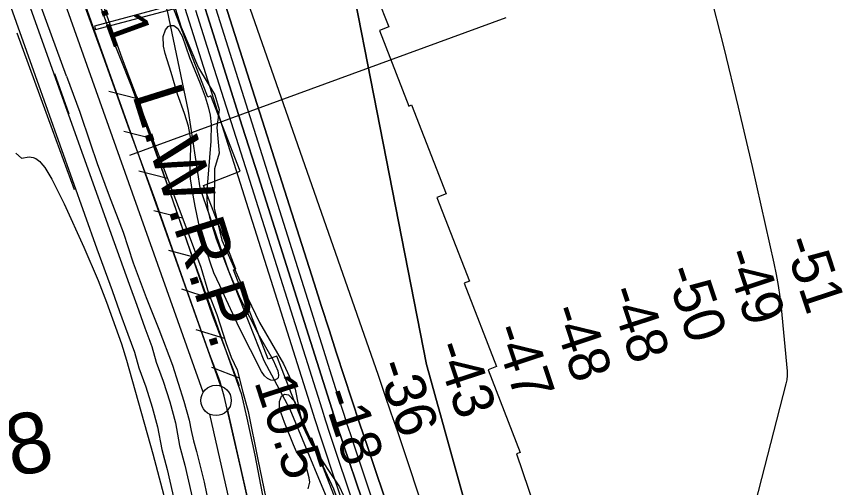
# Model space of a CAD drawing. Extents: x 3715084 to 3753216, y 488173 to 513963.
# Drawn here: x 3731562 to 3732911, y 508089 to 508865 of the extents above; entities that cross this region are included whole.
import ezdxf

# ---------------------------------------------------------------- set-up
doc = ezdxf.new("R2010")
doc.units = 0
for name, color, linetype in [('V-CHAN-DOCK', 7, 'Continuous'), ('V-FLOD-BASE', 7, 'Continuous'), ('V-LEVE-TOET', 7, 'Continuous'), ('V-RIVR-EDGE', 7, 'Continuous'), ('V-RIVR-RANG', 7, 'Continuous'), ('V-ROAD-CNTR', 7, 'Continuous'), ('V-RRAP-FSHR', 7, 'Continuous'), ('V-RRAP-RVMT', 7, 'Continuous'), ('V-SITE-VEGE', 7, 'Continuous'), ('V-SURV-IDEN', 7, 'Continuous'), ('V-SURV-LINE', 7, 'Continuous'), ('V-TOPO-DPTH', 7, 'Continuous'), ('V-TOPO-MAJR', 7, 'Continuous'), ('V-TOPO-MINR', 7, 'Continuous'), ('V-TOPO-SHOR', 7, 'Continuous'), ('V-TOPO-WATR', 7, 'Continuous'), ('V-TOPO-WATR-IDEN', 7, 'Continuous')]:
    doc.layers.add(name, color=color, linetype=linetype)

msp = doc.modelspace()

# ---------------------------------------------------------------- linework, layer by layer
at = {"layer": 'V-CHAN-DOCK'}
msp.add_lwpolyline([(3731692.1, 508843.2), (3731828.9, 508879.4), (3731857.3, 508884.5), (3731852.4, 508903.5), (3731821.5, 508891.7), (3731821.2, 508884.2), (3731690.4, 508848.7), (3731692.1, 508843.2)], dxfattribs=at)
at = {"layer": 'V-FLOD-BASE'}
msp.add_lwpolyline([(3732204, 506919.5), (3732183.6, 507011.7), (3732158.8, 507119.7), (3732134.1, 507228.6), (3732106.1, 507353.4), (3732080.9, 507460.9), (3732058.6, 507563.5), (3732033, 507676.4), (3732014.5, 507769.5), (3732007.4, 507800.1), (3731989.7, 507869.2), (3731959.3, 507995.4), (3731931.7, 508120.7), (3731904.2, 508239.5), (3731897, 508264.7), (3731880.6, 508307.6), (3731840.2, 508420.7), (3731789.7, 508564.8), (3731745.9, 508684.3), (3731706.9, 508793.4), (3731677.5, 508874.8), (3731646.2, 508962.7), (3731621.7, 509030.8)], dxfattribs=at)
at = {"layer": 'V-LEVE-TOET'}
for points in [[(3731634.8, 509068.6), (3731664.1, 508981.7), (3731695.9, 508892.9), (3731715.6, 508839.1), (3731750.8, 508750.7), (3731786, 508655.9), (3731814.4, 508575.4), (3731847.6, 508480.7), (3731890.4, 508361.7), (3731914, 508294.6), (3731931.8, 508244.2), (3731941.3, 508203.3), (3731954.6, 508142.6), (3731966.8, 508079.5), (3731987.2, 507984.9), (3731998.2, 507940.5), (3732011.5, 507885.2), (3732033, 507802.4), (3732040.6, 507774.3), (3732048.6, 507721.5), (3732073.7, 507601.7), (3732098.4, 507497.7), (3732118.3, 507404.5), (3732148.1, 507280.5)], [(3731644.6, 508766.8), (3731611.4, 508856.7), (3731571.8, 508965.6)], [(3731644.6, 508766.8), (3731666.3, 508707.1), (3731683.6, 508656.7), (3731695.2, 508622.7), (3731714.9, 508569.3), (3731737.5, 508509.6), (3731754.4, 508459.3), (3731775.6, 508402), (3731796.3, 508349.7), (3731818.9, 508290.9), (3731837.6, 508231.2), (3731846.3, 508200.1), (3731849.6, 508182.9), (3731853.4, 508166.1), (3731858.6, 508148.3), (3731871, 508098), (3731886.7, 508023.6)]]:
    msp.add_lwpolyline(points, dxfattribs=at)
at = {"layer": 'V-RIVR-EDGE'}
msp.add_lwpolyline([(3731819.9, 508889.1), (3731833, 508847), (3731861.7, 508780.3), (3731888.6, 508735.8), (3731895.7, 508711.8), (3731892.1, 508681.8), (3731895.6, 508639.8), (3731888.3, 508614), (3731887.5, 508549.1), (3731900, 508496.3), (3731935.8, 508415.7), (3731962.1, 508361), (3732001.6, 508293.1), (3732020.7, 508251), (3732032.5, 508192.2), (3732047.5, 508160.9), (3732075.6, 508117), (3732094.1, 508090.6), (3732106.1, 508064.1)], dxfattribs=at)
at = {"layer": 'V-RIVR-RANG'}
msp.add_line((3731748.5, 508636.7), (3732368.5, 508862.9), dxfattribs=at)
at = {"layer": 'V-ROAD-CNTR'}
for points in [[(3731461.5, 509134.9), (3731484, 509071.6), (3731592.9, 508767.9), (3731694.4, 508482.5), (3731719.5, 508413.9), (3731731.7, 508379.3), (3731745.2, 508341.6), (3731756.2, 508312.1), (3731763.6, 508286.3), (3731775.1, 508254.9), (3731785.6, 508221.6), (3731794.5, 508189.1), (3731801.2, 508151.8), (3731810, 508119.1), (3731885.4, 507789.6)], [(3731512.3, 509081.7), (3731621.1, 508778), (3731722.7, 508492.7), (3731747.7, 508424.1), (3731760, 508389.4), (3731773.4, 508351.9), (3731784.7, 508321.5), (3731792.2, 508295.6), (3731803.5, 508264.5), (3731814.4, 508230.1), (3731823.8, 508195.7), (3731830.5, 508158.4), (3731839.1, 508126.3), (3731918.7, 507778.6)]]:
    msp.add_lwpolyline(points, dxfattribs=at)
at = {"layer": 'V-RRAP-FSHR'}
for p, q in [((3731761.3, 508729.1), (3731713.9, 508741.2)), ((3731786, 508663.6), (3731738.7, 508675.7)), ((3731810.8, 508598.1), (3731763.4, 508610.2)), ((3731835.5, 508532.7), (3731788.2, 508544.7)), ((3731860.1, 508467.1), (3731812.8, 508479.3)), ((3731880.9, 508400.3), (3731834.6, 508416)), ((3731904.6, 508334.5), (3731857.9, 508348.6)), ((3731929.1, 508269.1), (3731883.6, 508286.7))]:
    msp.add_line(p, q, dxfattribs=at)
for points in [[(3730590.5, 511915.5), (3730640.5, 511810.1), (3730674.7, 511749.4), (3730942.4, 511229.9), (3731087.9, 510898.6), (3731152.8, 510769.6), (3731285.7, 510474.7), (3731364.4, 510257.4), (3731589.4, 509649.7), (3731673.3, 509366.3), (3731711.1, 509159.8), (3731810.3, 508873.9), (3731844.6, 508709.1), (3731864, 508582.5), (3731911.6, 508444.4), (3731969.6, 508298.6), (3732012.2, 508218.2), (3732090.6, 508029.4), (3732177.2, 507789.4), (3732249.3, 507529.5), (3732381.1, 506955.7), (3732463.5, 506674), (3732519.3, 506357.3)], [(3731637.5, 509072.7), (3731736.3, 508795), (3731836, 508531.4), (3731865.8, 508451.9), (3731878.2, 508409.4), (3731891.7, 508373.9), (3731907.3, 508326.3), (3731915.4, 508303.8), (3731925.7, 508283), (3731934.7, 508246.4), (3731943.4, 508214.2), (3731959.4, 508135.1), (3731995, 507962.9), (3732036.4, 507788.6), (3732066.1, 507643), (3732107.3, 507458.5), (3732130.4, 507352), (3732157.5, 507253.1), (3732197.3, 507071.6), (3732242.4, 506868.7), (3732312, 506562.1), (3732376.6, 506272.2), (3732407.1, 506143.7)], [(3731760.2, 508732.8), (3731761.8, 508728.2), (3731884, 508373.6), (3731928.5, 508257.1)]]:
    msp.add_lwpolyline(points, dxfattribs=at)
at = {"layer": 'V-RRAP-RVMT'}
for p, q in [((3732118.3, 508994), (3732175.1, 508847.6)), ((3731877.2, 508732.1), (3731820.4, 508878.5)), ((3732175.1, 508847.6), (3732159.7, 508841.5)), ((3732159.7, 508841.5), (3732207.8, 508717.4)), ((3731882.3, 508734), (3731877.2, 508732.1)), ((3731930.4, 508609.9), (3731882.3, 508734)), ((3732207.8, 508717.4), (3732212.6, 508719.3)), ((3732212.6, 508719.3), (3732269.4, 508572.7)), ((3731870, 508586.4), (3731930.4, 508609.9)), ((3731923.2, 508449), (3731870, 508586.4)), ((3732269.4, 508572.7), (3732254.4, 508566.9)), ((3732254.4, 508566.9), (3732307.9, 508428.8)), ((3731919.2, 508447.5), (3731923.2, 508449)), ((3731976.3, 508300.3), (3731919.2, 508447.5)), ((3732307.9, 508428.8), (3732299.4, 508425.5)), ((3732299.4, 508425.5), (3732352.5, 508288.6)), ((3731990.6, 508305.7), (3731976.3, 508300.3)), ((3732043.7, 508168.8), (3731990.6, 508305.7)), ((3732352.5, 508288.6), (3732338.7, 508283.2)), ((3732338.7, 508283.2), (3732391.5, 508147.1)), ((3732048.3, 508170.6), (3732043.7, 508168.8)), ((3732101.1, 508034.5), (3732048.3, 508170.6)), ((3732391.5, 508147.1), (3732385.5, 508144.8)), ((3732385.5, 508144.8), (3732432.4, 508006.8))]:
    msp.add_line(p, q, dxfattribs=at)
at = {"layer": 'V-SITE-VEGE'}
for p, q in [((3731561.1, 508639.8), (3731570.4, 508631.6)), ((3731570.4, 508631.6), (3731583.2, 508633.5)), ((3731583.2, 508633.5), (3731589.7, 508632.8)), ((3731589.7, 508632.8), (3731594.1, 508630.9)), ((3731594.1, 508630.9), (3731600.5, 508626)), ((3731600.5, 508626), (3731602.4, 508624.1)), ((3731602.4, 508624.1), (3731605.6, 508620.2)), ((3731605.6, 508620.2), (3731608.7, 508616.1)), ((3731608.7, 508616.1), (3731620.4, 508596.8)), ((3731620.4, 508596.8), (3731640.8, 508556.4)), ((3731640.8, 508556.4), (3731672.8, 508485.2)), ((3731672.8, 508485.2), (3731696.4, 508430.3)), ((3731696.4, 508430.3), (3731710.1, 508394.4)), ((3731710.1, 508394.4), (3731734.8, 508325.8)), ((3731734.8, 508325.8), (3731743.2, 508298.9)), ((3731743.2, 508298.9), (3731786.7, 508144.5)), ((3731786.7, 508144.5), (3731818.6, 508023.4))]:
    msp.add_line(p, q, dxfattribs=at)
msp.add_lwpolyline([(3731965.6, 508280.1), (3731929.5, 508351.6), (3731907.3, 508398.9), (3731896.8, 508421.9), (3731886.9, 508442.7), (3731881.4, 508458.4), (3731877.1, 508472.3), (3731874.1, 508484.5), (3731869.5, 508499.3), (3731862.5, 508523.2), (3731856.1, 508552.5), (3731851.9, 508576.4), (3731848.6, 508597.7), (3731847.9, 508621.6), (3731849, 508646.7), (3731849.1, 508662.7), (3731845.2, 508684.4), (3731838.8, 508705.2), (3731827.2, 508736.7), (3731816.5, 508772.8), (3731806.7, 508804), (3731804.3, 508815.9), (3731803.8, 508831.6), (3731807.6, 508842.9), (3731812.1, 508848.2), (3731815.5, 508850.1), (3731821.2, 508850), (3731828, 508845.2), (3731834.8, 508832.3), (3731846.8, 508797.1), (3731864.6, 508754.2), (3731872.6, 508732.5), (3731877.5, 508715.8), (3731880.9, 508702.3), (3731882.6, 508686.9), (3731881.8, 508659.3), (3731876.1, 508585.6), (3731875.6, 508562.1), (3731877.4, 508545.1), (3731880.1, 508534.4), (3731891.1, 508498.5), (3731910.5, 508446.9), (3731930.2, 508400.6), (3731961.4, 508339.1), (3731984.6, 508298.8), (3731992.3, 508281.5), (3731993.5, 508274.2), (3731992.8, 508270.1), (3731991.2, 508268), (3731986.5, 508265.5), (3731980.6, 508266.2), (3731975.6, 508269), (3731970.6, 508273.2)], close=True, dxfattribs=at)
for points in [[(3732003.3, 508196.5), (3731995.3, 508219.1), (3731995.1, 508231.1), (3731998.3, 508239.8), (3732003.4, 508243.2), (3732009.9, 508241.6), (3732019.6, 508231.2), (3732038.4, 508185.2), (3732084.3, 508086.9), (3732116, 508001.3), (3732144.1, 507917.6), (3732188.1, 507802.3), (3732201.8, 507752.9), (3732220.7, 507681.5), (3732234.5, 507609.9), (3732256.9, 507506.4), (3732295.7, 507378.7), (3732320, 507297.1)], [(3732042.3, 508087.3), (3732044.9, 508097.9), (3732044, 508105.1), (3732040.6, 508117.7), (3732035.1, 508131.6), (3732023.3, 508148), (3732018.4, 508159.6), (3732003.3, 508196.5)]]:
    msp.add_lwpolyline(points, dxfattribs=at)
at = {"layer": 'V-SURV-LINE'}
for points in [[(3731428.5, 509576.7), (3731898, 508256.4)], [(3731869.7, 508246.4), (3731400.3, 509566.6)], [(3731909.6, 508216.4), (3732408.1, 506016.1)], [(3732378.9, 506009.5), (3731880.4, 508209.8)]]:
    msp.add_lwpolyline(points, dxfattribs=at)
msp.add_circle((3731890.6, 508232.6), 25, dxfattribs=at)
at = {"layer": 'V-TOPO-DPTH'}
for points in [[(3732498.9, 507316.7), (3732488.5, 507359.2), (3732487.2, 507364.3), (3732477.4, 507404.3), (3732467.5, 507444.3), (3732457.5, 507484.2), (3732447.5, 507524.2), (3732444, 507537.9), (3732432, 507584.7), (3732419.8, 507631.4), (3732407.3, 507678), (3732394.5, 507724.6), (3732267.7, 508181.1), (3732260, 508208.8), (3732252.3, 508236.5), (3732244.7, 508264.2), (3732237.2, 508291.9), (3732028.1, 509360.2)], [(3732498.9, 507316.7), (3732488.5, 507359.2), (3732487.2, 507364.3), (3732477.4, 507404.3), (3732467.5, 507444.3), (3732457.5, 507484.2), (3732447.5, 507524.2), (3732444, 507537.9), (3732432, 507584.7), (3732419.8, 507631.4), (3732407.3, 507678), (3732394.5, 507724.6), (3732267.7, 508181.1), (3732260, 508208.8), (3732252.3, 508236.5), (3732244.7, 508264.2), (3732237.2, 508291.9), (3732028.1, 509360.2)], [(3731923.5, 508944.8), (3732157.4, 508274.1), (3732168.1, 508243.2), (3732178.7, 508212.3), (3732189.2, 508181.4), (3732199.7, 508150.4), (3732230.7, 508057.6), (3732256.1, 507980), (3732280.8, 507902.3), (3732304.6, 507824.2), (3732327.7, 507746), (3732410.2, 507459.7), (3732414.4, 507444.6), (3732418.5, 507429.4), (3732422.2, 507414.1), (3732425.8, 507398.8), (3732483.7, 507140.5)], [(3731923.5, 508944.8), (3732157.4, 508274.1), (3732168.1, 508243.2), (3732178.7, 508212.3), (3732189.2, 508181.4), (3732199.7, 508150.4), (3732230.7, 508057.6), (3732256.1, 507980), (3732280.8, 507902.3), (3732304.6, 507824.2), (3732327.7, 507746), (3732410.2, 507459.7), (3732414.4, 507444.6), (3732418.5, 507429.4), (3732422.2, 507414.1), (3732425.8, 507398.8), (3732483.7, 507140.5)], [(3731829.6, 508910.4), (3732044.6, 508229), (3732053.3, 508201.5), (3732062.2, 508174.1), (3732071.3, 508146.6), (3732080.4, 508119.2), (3732186, 507806.1), (3732208.6, 507738.4), (3732230.8, 507670.6), (3732252.6, 507602.7), (3732274.1, 507534.6), (3732309.4, 507421.9), (3732312.9, 507410.1), (3732316.4, 507398.3), (3732319.7, 507386.5), (3732322.8, 507374.6), (3732436.1, 506934.9)], [(3731901.3, 508899.6), (3732052, 508425.9), (3732064.3, 508387.4), (3732076.7, 508348.9), (3732089.1, 508310.5), (3732101.6, 508272.1), (3732114.3, 508233.7), (3732127, 508195.3), (3732139.8, 508157), (3732152.6, 508118.7), (3732388.8, 507420.3), (3732511.4, 506852.2)], [(3732511.4, 506852.2), (3732388.8, 507420.3), (3732152.6, 508118.7), (3732139.8, 508157), (3732127, 508195.3), (3732114.3, 508233.7), (3732101.6, 508272.1), (3732089.1, 508310.5), (3732076.7, 508348.9), (3732064.3, 508387.4), (3732052, 508425.9), (3731901.3, 508899.6)], [(3732399.6, 507216), (3732362.7, 507352.7), (3732355.1, 507380.2), (3732347.1, 507407.7), (3732338.8, 507435), (3732330.1, 507462.2), (3732205.6, 507843.8), (3732186.9, 507900.6), (3732168.2, 507957.3), (3732149.4, 508014), (3732130.5, 508070.7), (3732100.6, 508159.6), (3732096.6, 508171.8), (3732092.5, 508184), (3732088.6, 508196.2), (3732084.7, 508208.4), (3732039.6, 508350.7), (3732013.1, 508434.1), (3731986.7, 508517.5), (3731960.3, 508600.9), (3731933.9, 508684.3), (3731879.7, 508855.7), (3731869.4, 508888.5)], [(3732399.6, 507216), (3732362.7, 507352.7), (3732355.1, 507380.2), (3732347.1, 507407.7), (3732338.8, 507435), (3732330.1, 507462.2), (3732205.6, 507843.8), (3732186.9, 507900.6), (3732168.2, 507957.3), (3732149.4, 508014), (3732130.5, 508070.7), (3732100.6, 508159.6), (3732096.6, 508171.8), (3732092.5, 508184), (3732088.6, 508196.2), (3732084.7, 508208.4), (3732039.6, 508350.7), (3732013.1, 508434.1), (3731986.7, 508517.5), (3731960.3, 508600.9), (3731933.9, 508684.3), (3731879.7, 508855.7), (3731869.4, 508888.5)]]:
    msp.add_lwpolyline(points, dxfattribs=at)
at = {"layer": 'V-TOPO-MAJR'}
msp.add_lwpolyline([(3732701.8, 508910.2), (3732726.7, 508813.1), (3732750.3, 508715.6), (3732773.1, 508618), (3732809.1, 508458.4), (3732812.9, 508440.2), (3732816.2, 508421.8), (3732818.8, 508403.4), (3732821, 508384.9), (3732831.1, 508280.8), (3732831.2, 508273.7), (3732830.6, 508266.7), (3732828.7, 508260), (3732622.2, 507457), (3732629, 507425.2), (3732771, 506851.5), (3732841.1, 506329.4), (3732845.2, 506299.5), (3732849.4, 506269.7), (3732853.7, 506239.8), (3732858.1, 506210), (3732893.8, 505971.2)], dxfattribs=at)
at = {"layer": 'V-TOPO-MINR'}
for points in [[(3732028.1, 509360.2), (3732237.2, 508291.9), (3732244.7, 508264.2), (3732252.3, 508236.5), (3732260, 508208.8), (3732267.7, 508181.1), (3732394.5, 507724.6), (3732407.3, 507678), (3732419.8, 507631.4), (3732432, 507584.7), (3732444, 507537.9), (3732447.5, 507524.2), (3732457.5, 507484.2), (3732467.5, 507444.3), (3732477.4, 507404.3), (3732487.2, 507364.3), (3732488.5, 507359.2), (3732498.9, 507316.7)], [(3731923.5, 508944.8), (3732157.4, 508274.1), (3732168.1, 508243.2), (3732178.7, 508212.3), (3732189.2, 508181.4), (3732199.7, 508150.4), (3732230.7, 508057.6), (3732256.1, 507980), (3732280.8, 507902.3), (3732304.6, 507824.2), (3732327.7, 507746), (3732410.2, 507459.7), (3732414.4, 507444.6), (3732418.5, 507429.4), (3732422.2, 507414.1), (3732425.8, 507398.8), (3732483.7, 507140.5)], [(3731901.3, 508899.6), (3732052, 508425.9), (3732064.3, 508387.4), (3732076.7, 508348.9), (3732089.1, 508310.5), (3732101.6, 508272.1), (3732114.3, 508233.7), (3732127, 508195.3), (3732139.8, 508157), (3732152.6, 508118.7), (3732388.8, 507420.3), (3732511.4, 506852.2)], [(3731856.8, 508875.3), (3731869.6, 508834.9), (3731875.6, 508815.8), (3731891.5, 508765.8), (3731907.3, 508715.8), (3731923.2, 508665.9), (3731939, 508615.9), (3732064.6, 508218.7), (3732071, 508198.9), (3732077.4, 508179), (3732083.9, 508159.2), (3732090.5, 508139.4), (3732138.7, 507996.1), (3732169.2, 507904.6), (3732199.5, 507813), (3732229.3, 507721.3), (3732258.8, 507629.5), (3732319, 507440.4), (3732324.8, 507421.5), (3732330.5, 507402.6), (3732335.9, 507383.6), (3732341.1, 507364.6), (3732442.9, 506980.4)], [(3731869.4, 508888.5), (3731879.7, 508855.7), (3731933.9, 508684.3), (3731960.3, 508600.9), (3731986.7, 508517.5), (3732013.1, 508434.1), (3732039.6, 508350.7), (3732084.7, 508208.4), (3732088.6, 508196.2), (3732092.5, 508184), (3732096.6, 508171.8), (3732100.6, 508159.6), (3732130.5, 508070.7), (3732149.4, 508014), (3732168.2, 507957.3), (3732186.9, 507900.6), (3732205.6, 507843.8), (3732330.1, 507462.2), (3732338.8, 507435), (3732347.1, 507407.7), (3732355.1, 507380.2), (3732362.7, 507352.7), (3732399.6, 507216)], [(3731890.3, 508877.3), (3732047.6, 508378.5), (3732057.6, 508346.9), (3732067.6, 508315.3), (3732077.6, 508283.7), (3732087.6, 508252.1), (3732104.8, 508198.2), (3732106.2, 508193.6), (3732107.7, 508189), (3732109.2, 508184.4), (3732110.7, 508179.8), (3732122, 508146.2), (3732129.2, 508124.8), (3732136.3, 508103.5), (3732143.5, 508082.1), (3732150.6, 508060.7), (3732342.6, 507487), (3732354.5, 507450.3), (3732366.1, 507413.4), (3732377, 507376.4), (3732387.5, 507339.2), (3732390.2, 507329.6), (3732401.4, 507287.4)]]:
    msp.add_lwpolyline(points, dxfattribs=at)
at = {"layer": 'V-TOPO-SHOR'}
msp.add_line((3731624.5, 508770.9), (3731648.4, 508704.3), dxfattribs=at)
msp.add_lwpolyline([(3731562.8, 508837.7), (3731620.8, 508678.9), (3731656.8, 508580.1)], dxfattribs=at)
at = {"layer": 'V-TOPO-WATR'}
msp.add_lwpolyline([(3731829.6, 508910.4), (3732044.6, 508229), (3732053.3, 508201.5), (3732062.2, 508174.1), (3732071.3, 508146.6), (3732080.4, 508119.2), (3732186, 507806.1), (3732208.6, 507738.4), (3732230.8, 507670.6), (3732252.6, 507602.7), (3732274.1, 507534.6), (3732309.4, 507421.9), (3732312.9, 507410.1), (3732316.4, 507398.3), (3732319.7, 507386.5), (3732322.8, 507374.6), (3732436.1, 506934.9)], dxfattribs=at)

# ---------------------------------------------------------------- texts
at = {"layer": 'V-RIVR-RANG'}
for s, rotation, p in [('11.1', 289.9483, (3731664.5, 508974)), ('-51', 288.3208, (3732824.2, 508494.1)), ('-49', 288.3208, (3732725.5, 508474)), ('-50', 288.3208, (3732629.5, 508445.8)), ('-48', 288.3208, (3732535.3, 508412.3)), ('-48', 288.3208, (3732440.3, 508381.1)), ('-47', 288.3208, (3732345.4, 508349.4)), ('-43', 288.3208, (3732249.4, 508321.2)), ('-36', 288.3208, (3732154.3, 508290.5)), ('10.5', 288.0383, (3731953.2, 508263.3)), ('-18', 288.0383, (3732064.8, 508243.6))]:
    msp.add_text(s, height=67, rotation=rotation, dxfattribs=at).set_placement(p)
at = {"layer": 'V-SURV-IDEN'}
msp.add_text('646+83.8', height=100, rotation=12.0536, dxfattribs=at).set_placement((3731079.4, 508004.2))
at = {"layer": 'V-TOPO-WATR-IDEN'}
msp.add_text('L.W.R.P.', height=83, rotation=287.4208, dxfattribs=at).set_placement((3731752.1, 508736.7))

doc.saveas('drawing.dxf')
